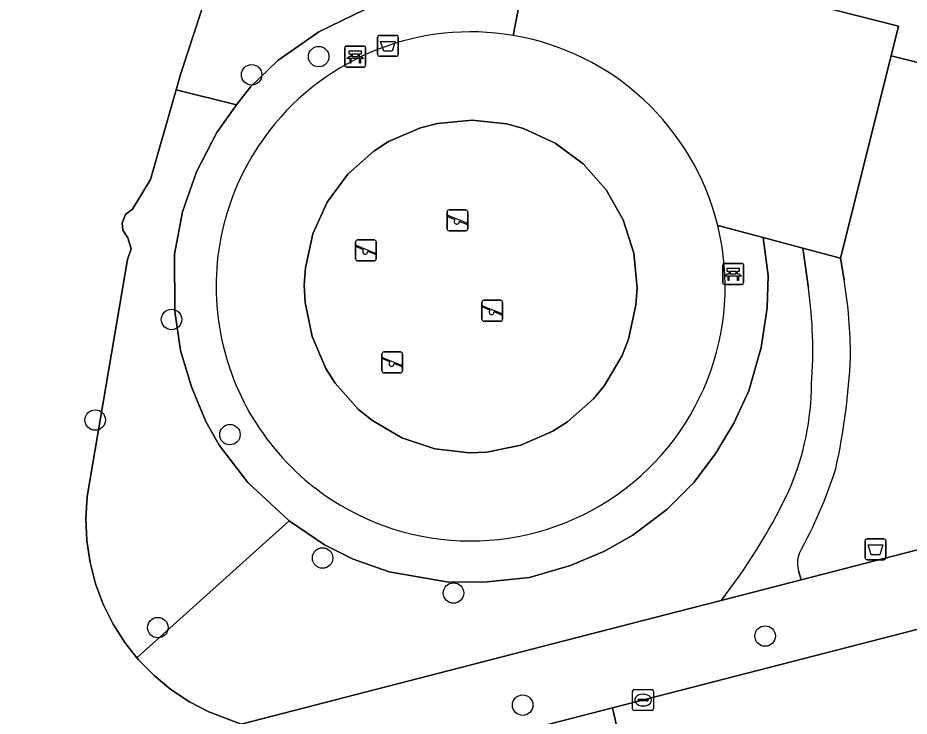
# Model space of a CAD drawing. Extents: x 157793 to 159380, y 380877 to 382313.
# Drawn here: x 158724.5 to 158767.06, y 381322.82 to 381356.15 of the extents above; entities that cross this region are included whole.
import ezdxf

# ---------------------------------------------------------------- set-up
doc = ezdxf.new("R2010")
doc.units = 0
for name, color, linetype in [('IMGEO_Afvalbak', 7, 'Continuous'), ('IMGEO_Bank', 7, 'Continuous'), ('IMGEO_Boom', 7, 'Continuous'), ('IMGEO_Groenvoorziening', 7, 'Continuous'), ('IMGEO_Kolk', 7, 'Continuous'), ('IMGEO_Rijbaan_lokaal_gesloten', 7, 'Continuous'), ('IMGEO_Rijbaan_lokaal_open', 7, 'Continuous'), ('IMGEO_Speelvoorziening', 7, 'Continuous'), ('IMGEO_Terreindeel_zand', 7, 'Continuous'), ('IMGEO_Voetpad_halfverhard', 7, 'Continuous'), ('IMGEO_Voetpad_open', 7, 'Continuous')]:
    doc.layers.add(name, color=color, linetype=linetype)

msp = doc.modelspace()

# ---------------------------------------------------------------- linework, layer by layer
at = {"layer": 'IMGEO_Afvalbak'}
for p, q in [((158741.678, 381354.416), (158741.678, 381355.216)), ((158741.678, 381355.216), (158741.678, 381354.416)), ((158741.778, 381355.316), (158742.568, 381355.316)), ((158742.568, 381355.316), (158741.778, 381355.316)), ((158742.668, 381355.216), (158742.668, 381354.416)), ((158742.668, 381354.416), (158742.668, 381355.216)), ((158742.568, 381354.316), (158741.778, 381354.316)), ((158741.778, 381354.316), (158742.568, 381354.316)), ((158764.955, 381330.382), (158764.955, 381331.182)), ((158764.955, 381331.182), (158764.955, 381330.382)), ((158765.055, 381331.282), (158765.845, 381331.282)), ((158765.845, 381331.282), (158765.055, 381331.282)), ((158765.945, 381331.182), (158765.945, 381330.382)), ((158765.945, 381330.382), (158765.945, 381331.182)), ((158765.845, 381330.282), (158765.055, 381330.282)), ((158765.055, 381330.282), (158765.845, 381330.282))]:
    msp.add_line(p, q, dxfattribs=at)
for points in [[(158741.821, 381355.03), (158742.525, 381355.03), (158742.376, 381354.56), (158741.97, 381354.56), (158741.821, 381355.03)], [(158765.098, 381330.996), (158765.802, 381330.996), (158765.653, 381330.526), (158765.247, 381330.526), (158765.098, 381330.996)]]:
    msp.add_lwpolyline(points, dxfattribs=at)
for centre, start, end in [((158741.778, 381355.216), 90, 180), ((158741.778, 381355.216), 90, 180), ((158742.568, 381355.216), 0, 90), ((158742.568, 381355.216), 360, 90), ((158741.778, 381354.416), 180, 270), ((158741.778, 381354.416), 180, 270), ((158742.568, 381354.416), 270, 0), ((158742.568, 381354.416), 270, 0), ((158765.055, 381331.182), 90, 180), ((158765.055, 381331.182), 90, 180), ((158765.845, 381331.182), 0, 90), ((158765.845, 381331.182), 360, 90), ((158765.055, 381330.382), 180, 270), ((158765.055, 381330.382), 180, 270), ((158765.845, 381330.382), 270, 0), ((158765.845, 381330.382), 270, 0)]:
    msp.add_arc(centre, 0.1, start, end, dxfattribs=at)
at = {"layer": 'IMGEO_Bank'}
for p, q in [((158740.184, 381354.806), (158741.025, 381354.806)), ((158741.025, 381354.806), (158740.184, 381354.806)), ((158740.109, 381353.881), (158740.109, 381354.722)), ((158740.109, 381354.722), (158740.109, 381353.881)), ((158740.418, 381354.312), (158740.418, 381354.418)), ((158740.462, 381354.418), (158740.462, 381354.312)), ((158740.75, 381354.424), (158740.468, 381354.424)), ((158740.756, 381354.312), (158740.756, 381354.418)), ((158740.8, 381354.418), (158740.8, 381354.312)), ((158741.109, 381354.731), (158741.109, 381353.89)), ((158741.109, 381353.89), (158741.109, 381354.731)), ((158740.806, 381354.204), (158740.413, 381354.204)), ((158740.468, 381354.306), (158740.75, 381354.306)), ((158741.034, 381353.806), (158740.193, 381353.806)), ((158740.193, 381353.806), (158741.034, 381353.806)), ((158758.156, 381343.505), (158758.156, 381344.346)), ((158758.156, 381344.346), (158758.156, 381343.505)), ((158758.231, 381344.43), (158759.072, 381344.43)), ((158759.072, 381344.43), (158758.231, 381344.43)), ((158759.156, 381344.355), (158759.156, 381343.514)), ((158759.156, 381343.514), (158759.156, 381344.355)), ((158758.853, 381343.828), (158758.46, 381343.828)), ((158758.465, 381343.936), (158758.465, 381344.042)), ((158758.509, 381344.042), (158758.509, 381343.936)), ((158758.797, 381344.048), (158758.515, 381344.048)), ((158758.515, 381343.93), (158758.797, 381343.93)), ((158758.803, 381343.936), (158758.803, 381344.042)), ((158758.847, 381344.042), (158758.847, 381343.936)), ((158759.081, 381343.43), (158758.24, 381343.43)), ((158758.24, 381343.43), (158759.081, 381343.43))]:
    msp.add_line(p, q, dxfattribs=at)
for points in [[(158740.412, 381354.424), (158740.326, 381354.424), (158740.326, 381354.585), (158740.889, 381354.585), (158740.889, 381354.424), (158740.806, 381354.424)], [(158740.356, 381354.204), (158740.214, 381354.204), (158740.326, 381354.306), (158740.412, 381354.306)], [(158740.406, 381354.197), (158740.406, 381353.99), (158740.363, 381353.99), (158740.363, 381354.197)], [(158740.806, 381354.306), (158740.889, 381354.306), (158741.001, 381354.204), (158740.862, 381354.204)], [(158740.856, 381354.197), (158740.856, 381353.99), (158740.812, 381353.99), (158740.812, 381354.197)], [(158758.459, 381344.048), (158758.373, 381344.048), (158758.373, 381344.209), (158758.936, 381344.209), (158758.936, 381344.048), (158758.853, 381344.048)], [(158758.403, 381343.828), (158758.261, 381343.828), (158758.373, 381343.93), (158758.459, 381343.93)], [(158758.453, 381343.821), (158758.453, 381343.614), (158758.41, 381343.614), (158758.41, 381343.821)], [(158758.853, 381343.93), (158758.936, 381343.93), (158759.048, 381343.828), (158758.909, 381343.828)], [(158758.903, 381343.821), (158758.903, 381343.614), (158758.859, 381343.614), (158758.859, 381343.821)]]:
    msp.add_lwpolyline(points, dxfattribs=at)
for centre, radius, start, end in [((158740.187, 381354.728), 0.0779, 92.4484, 184.2845), ((158740.187, 381354.728), 0.0779, 92.4484, 184.2845), ((158741.031, 381354.728), 0.0779, 2.4484, 94.2845), ((158741.031, 381354.728), 0.0779, 2.4484, 94.2845), ((158740.411, 381354.417), 0.00671, 2.8957, 87.1043), ((158740.468, 381354.417), 0.00671, 92.8957, 177.1043), ((158740.75, 381354.417), 0.00671, 2.8957, 87.1043), ((158740.807, 381354.417), 0.00671, 92.8957, 177.1043), ((158740.356, 381354.197), 0.00671, 2.8957, 87.1043), ((158740.413, 381354.197), 0.00671, 92.8957, 177.1043), ((158740.411, 381354.313), 0.00671, 272.8957, 357.1043), ((158740.468, 381354.313), 0.00671, 182.8957, 267.1043), ((158740.75, 381354.313), 0.00671, 272.8957, 357.1043), ((158740.807, 381354.313), 0.00671, 182.8957, 267.1043), ((158740.805, 381354.197), 0.00671, 2.8957, 87.1043), ((158740.862, 381354.197), 0.00671, 92.8957, 177.1043), ((158740.187, 381353.884), 0.0779, 182.4484, 274.2845), ((158740.187, 381353.884), 0.0779, 182.4484, 274.2845), ((158741.031, 381353.884), 0.0779, 272.4484, 4.2845), ((158741.031, 381353.884), 0.0779, 272.4484, 4.2845), ((158758.234, 381344.352), 0.0779, 92.4484, 184.2845), ((158758.234, 381344.352), 0.0779, 92.4484, 184.2845), ((158759.078, 381344.352), 0.0779, 2.4484, 94.2845), ((158759.078, 381344.352), 0.0779, 2.4484, 94.2845), ((158758.403, 381343.821), 0.00671, 2.8957, 87.1043), ((158758.46, 381343.821), 0.00671, 92.8957, 177.1043), ((158758.458, 381344.041), 0.00671, 2.8957, 87.1043), ((158758.458, 381343.937), 0.00671, 272.8957, 357.1043), ((158758.515, 381344.041), 0.00671, 92.8957, 177.1043), ((158758.515, 381343.937), 0.00671, 182.8957, 267.1043), ((158758.797, 381344.041), 0.00671, 2.8957, 87.1043), ((158758.797, 381343.937), 0.00671, 272.8957, 357.1043), ((158758.854, 381344.041), 0.00671, 92.8957, 177.1043), ((158758.854, 381343.937), 0.00671, 182.8957, 267.1043), ((158758.852, 381343.821), 0.00671, 2.8957, 87.1043), ((158758.909, 381343.821), 0.00671, 92.8957, 177.1043), ((158758.234, 381343.508), 0.0779, 182.4484, 274.2845), ((158758.234, 381343.508), 0.0779, 182.4484, 274.2845), ((158759.078, 381343.508), 0.0779, 272.4484, 4.2845), ((158759.078, 381343.508), 0.0779, 272.4484, 4.2845)]:
    msp.add_arc(centre, radius, start, end, dxfattribs=at)
at = {"layer": 'IMGEO_Boom'}
for centre in [(158738.866, 381354.302), (158735.664, 381353.435), (158731.841, 381341.755), (158728.195, 381336.953), (158734.628, 381336.258), (158739.053, 381330.368), (158745.303, 381328.696), (158731.187, 381327.045), (158760.181, 381326.643), (158748.606, 381323.346)]:
    msp.add_circle(centre, 0.489, dxfattribs=at)
at = {"layer": 'IMGEO_Groenvoorziening'}
for points in [[(158734.937, 381351.999), (158735.609, 381352.86), (158736.922, 381354.113), (158738.867, 381355.486), (158741.042, 381356.533), (158743.054, 381357.17), (158745.188, 381357.437), (158747.076, 381357.457), (158748.53, 381357.276), (158749.103, 381360.186), (158742.714, 381361.786), (158738.155, 381361.709), (158736.789, 381361.486), (158735.558, 381360.853), (158734.583, 381359.869), (158734.124, 381359.066), (158733.897, 381358.418), (158732.272, 381353.453), (158732.061, 381352.717)], [(158732.061, 381352.717), (158730.833, 381348.43), (158729.975, 381347.025), (158729.641, 381346.758), (158729.485, 381346.359), (158729.519, 381346.017), (158729.752, 381345.655), (158729.916, 381345.127), (158729.746, 381344.614), (158727.818, 381333.299), (158727.753, 381332.25), (158727.798, 381331.2), (158727.952, 381330.16), (158728.215, 381329.142), (158728.582, 381328.157), (158729.05, 381327.216), (158729.614, 381326.329), (158730.184, 381325.603), (158737.455, 381332.145), (158735.488, 381333.974), (158734.114, 381335.756), (158733.478, 381336.885), (158732.801, 381338.543), (158732.267, 381340.269), (158732, 381342.153), (158731.979, 381344.878), (158732.369, 381346.891), (158733.026, 381348.801), (158734.008, 381350.683), (158734.937, 381351.999)]]:
    msp.add_lwpolyline(points, close=True, dxfattribs=at)
for points in [[(158732.061, 381352.717), (158732.272, 381353.453), (158733.897, 381358.418)], [(158748.144, 381355.313), (158748.53, 381357.276)], [(158741.042, 381356.533), (158738.867, 381355.486), (158736.922, 381354.113), (158735.609, 381352.86), (158734.937, 381351.999), (158734.008, 381350.683), (158733.026, 381348.801), (158732.369, 381346.891), (158731.979, 381344.878), (158732, 381342.153), (158732.267, 381340.269), (158732.801, 381338.543), (158733.478, 381336.885), (158734.114, 381335.756), (158735.488, 381333.974), (158737.455, 381332.145), (158739.14, 381330.998), (158740.515, 381330.32), (158742.239, 381329.704), (158745.066, 381329.214), (158746.913, 381329.235), (158748.924, 381329.44), (158750.889, 381330.013), (158752.51, 381330.691), (158753.864, 381331.451), (158755.483, 381332.68), (158756.796, 381333.995), (158757.822, 381335.371), (158758.683, 381336.803), (158759.401, 381338.343), (158759.996, 381340.417), (158760.283, 381342.307), (158760.324, 381343.86), (158760.08, 381345.668), (158757.92, 381346.244)], [(158800.076, 381345.818), (158766.195, 381354.34), (158763.772, 381344.684), (158763.956, 381343.639)], [(158735.17, 381322.441), (158733.623, 381323.019), (158732.691, 381323.505), (158731.815, 381324.086), (158731.004, 381324.755), (158730.268, 381325.506), (158730.184, 381325.603), (158729.614, 381326.329), (158729.05, 381327.216), (158728.582, 381328.157), (158728.215, 381329.142), (158727.952, 381330.16), (158727.798, 381331.2), (158727.753, 381332.25), (158727.818, 381333.299), (158729.746, 381344.614), (158729.916, 381345.127), (158729.752, 381345.655), (158729.519, 381346.017), (158729.485, 381346.359), (158729.641, 381346.758), (158729.975, 381347.025), (158730.833, 381348.43), (158732.061, 381352.717)], [(158761.788, 381329.703), (158761.894, 381329.326), (158792.259, 381337.151), (158796.274, 381338.026), (158800.076, 381345.818)], [(158762.247, 381343.241), (158761.989, 381345.159), (158760.08, 381345.668), (158760.324, 381343.86), (158760.283, 381342.307), (158759.996, 381340.417), (158759.401, 381338.343), (158758.683, 381336.803), (158757.822, 381335.371), (158756.796, 381333.995), (158755.483, 381332.68), (158753.864, 381331.451), (158752.51, 381330.691), (158750.889, 381330.013), (158748.924, 381329.44), (158746.913, 381329.235), (158745.066, 381329.214), (158742.239, 381329.704), (158740.515, 381330.32), (158739.14, 381330.998), (158737.455, 381332.145), (158730.184, 381325.603), (158730.268, 381325.506), (158731.004, 381324.755), (158731.815, 381324.086), (158732.691, 381323.505), (158733.623, 381323.019), (158735.17, 381322.441), (158750.095, 381326.287), (158756.589, 381327.96)], [(158756.589, 381327.96), (158758.084, 381328.345), (158758.289, 381328.604)]]:
    msp.add_lwpolyline(points, dxfattribs=at)
for centre, radius, start, end in [((158746.12, 381343.338), 12.145, 80.4081, 142.2451), ((158746.122, 381343.331), 12.151, 142.2245, 232.2307), ((158746.123, 381343.331), 12.151, 232.2284, 13.8695), ((158740.681, 381339.857), 23.581, 0.2546, 9.2288), ((158741.37, 381340.264), 21.088, 355.706, 8.1156), ((158732.132, 381341.506), 32.166, 347.6854, 357.2482), ((158749.204, 381338.801), 13.195, 337.465, 359.4963), ((158741.76, 381341.624), 22.888, 331.1252, 342.2505), ((158736.057, 381345.532), 27.943, 322.7135, 335.0481), ((158763.152, 381330.115), 1.425, 161.3387, 196.8132)]:
    msp.add_arc(centre, radius, start, end, dxfattribs=at)
at = {"layer": 'IMGEO_Kolk'}
for p, q in [((158753.854, 381323.161), (158753.854, 381324.013)), ((158753.929, 381324.087), (158754.781, 381324.087)), ((158754.342, 381323.867), (158754.367, 381323.867)), ((158754.855, 381324.013), (158754.855, 381323.161)), ((158754.113, 381323.581), (158754.113, 381323.593)), ((158754.551, 381323.544), (158754.153, 381323.544)), ((158754.156, 381323.63), (158754.554, 381323.63)), ((158754.365, 381323.307), (158754.34, 381323.307)), ((158754.597, 381323.593), (158754.597, 381323.581)), ((158754.781, 381323.087), (158753.929, 381323.087))]:
    msp.add_line(p, q, dxfattribs=at)
for points in [[(158753.854, 381323.161), (158753.854, 381324.013)], [(158753.929, 381324.087), (158754.781, 381324.087)], [(158754.855, 381324.013), (158754.855, 381323.161)], [(158754.781, 381323.087), (158753.929, 381323.087)]]:
    msp.add_lwpolyline(points, dxfattribs=at)
for centre, radius, start, end in [((158753.931, 381324.011), 0.0765, 91.552, 178.448), ((158753.931, 381324.011), 0.0765, 91.552, 178.448), ((158754.779, 381324.011), 0.0765, 1.552, 88.448), ((158754.779, 381324.011), 0.0765, 1.552, 88.448), ((158754.153, 381323.59), 0.0403, 85.8775, 175.7526), ((158754.15, 381323.58), 0.0366, 178.938, 274.7102), ((158754.554, 381323.587), 0.043, 264.8664, 352.4533), ((158754.558, 381323.592), 0.0386, 1.7309, 96.639), ((158753.931, 381323.163), 0.0765, 181.552, 268.448), ((158753.931, 381323.163), 0.0765, 181.552, 268.448), ((158754.779, 381323.163), 0.0765, 271.552, 358.448), ((158754.779, 381323.163), 0.0765, 271.552, 358.448)]:
    msp.add_arc(centre, radius, start, end, dxfattribs=at)
for centre, major_axis, ratio, start_param, end_param in [((158754.341, 381323.587), (-0.387, 0.002), 0.722429, 4.712389, 7.853982), ((158754.366, 381323.587), (-0.39, 0.002), 0.717154, 1.570796, 4.712389)]:
    msp.add_ellipse(centre, major_axis=major_axis, ratio=ratio, start_param=start_param, end_param=end_param, dxfattribs=at)
at = {"layer": 'IMGEO_Rijbaan_lokaal_gesloten'}
msp.add_lwpolyline([(158817.09, 381332.648), (158815.884, 381338.501), (158793.073, 381333.563), (158752.888, 381323.219), (158754.216, 381317.359), (158754.389, 381317.404), (158775.099, 381322.78), (158784.979, 381325.299), (158785.167, 381325.349), (158795.444, 381327.966), (158816.546, 381332.485)], close=True, dxfattribs=at)
at = {"layer": 'IMGEO_Rijbaan_lokaal_open'}
msp.add_lwpolyline([(158752.888, 381323.219), (158738.035, 381319.375), (158739.525, 381313.545), (158739.799, 381313.602), (158754.002, 381317.303), (158754.216, 381317.359)], close=True, dxfattribs=at)
at = {"layer": 'IMGEO_Speelvoorziening'}
for p, q in [((158744.994, 381346.088), (158744.994, 381346.888)), ((158744.994, 381346.888), (158744.994, 381346.088)), ((158745.063, 381346.713), (158745.939, 381346.36)), ((158745.094, 381346.988), (158745.884, 381346.988)), ((158745.884, 381346.988), (158745.094, 381346.988)), ((158745.984, 381346.888), (158745.984, 381346.088)), ((158745.984, 381346.088), (158745.984, 381346.888)), ((158745.377, 381346.516), (158745.038, 381346.653)), ((158745.915, 381346.3), (158745.575, 381346.437)), ((158745.884, 381345.988), (158745.094, 381345.988)), ((158745.094, 381345.988), (158745.884, 381345.988)), ((158740.624, 381344.653), (158740.624, 381345.453)), ((158740.624, 381345.453), (158740.624, 381344.653)), ((158740.724, 381345.553), (158741.514, 381345.553)), ((158741.514, 381345.553), (158740.724, 381345.553)), ((158741.614, 381345.453), (158741.614, 381344.653)), ((158741.614, 381344.653), (158741.614, 381345.453)), ((158741.007, 381345.081), (158740.668, 381345.218)), ((158740.693, 381345.278), (158741.569, 381344.925)), ((158741.545, 381344.865), (158741.205, 381345.002)), ((158741.514, 381344.553), (158740.724, 381344.553)), ((158740.724, 381344.553), (158741.514, 381344.553)), ((158746.658, 381341.769), (158746.658, 381342.569)), ((158746.658, 381342.569), (158746.658, 381341.769)), ((158746.758, 381342.669), (158747.548, 381342.669)), ((158747.548, 381342.669), (158746.758, 381342.669)), ((158747.648, 381342.569), (158747.648, 381341.769)), ((158747.648, 381341.769), (158747.648, 381342.569)), ((158747.041, 381342.197), (158746.702, 381342.334)), ((158746.727, 381342.394), (158747.603, 381342.041)), ((158747.579, 381341.981), (158747.239, 381342.118)), ((158747.548, 381341.669), (158746.758, 381341.669)), ((158746.758, 381341.669), (158747.548, 381341.669)), ((158741.882, 381339.304), (158741.882, 381340.104)), ((158741.882, 381340.104), (158741.882, 381339.304)), ((158742.265, 381339.732), (158741.926, 381339.869)), ((158741.951, 381339.929), (158742.827, 381339.576)), ((158741.982, 381340.204), (158742.772, 381340.204)), ((158742.772, 381340.204), (158741.982, 381340.204)), ((158742.872, 381340.104), (158742.872, 381339.304)), ((158742.872, 381339.304), (158742.872, 381340.104)), ((158742.803, 381339.516), (158742.463, 381339.653)), ((158742.772, 381339.204), (158741.982, 381339.204)), ((158741.982, 381339.204), (158742.772, 381339.204))]:
    msp.add_line(p, q, dxfattribs=at)
for centre, radius, start, end in [((158745.094, 381346.888), 0.1, 90, 180), ((158745.094, 381346.888), 0.1, 90, 180), ((158745.051, 381346.683), 0.0327, 68.078, 248.078), ((158745.884, 381346.888), 0.1, 0, 90), ((158745.884, 381346.888), 0.1, 360, 90), ((158745.456, 381346.426), 0.12, 130.9928, 5.1632), ((158745.927, 381346.33), 0.0327, 248.078, 68.078), ((158745.094, 381346.088), 0.1, 180, 270), ((158745.094, 381346.088), 0.1, 180, 270), ((158745.884, 381346.088), 0.1, 270, 0), ((158745.884, 381346.088), 0.1, 270, 0), ((158740.724, 381345.453), 0.1, 90, 180), ((158740.724, 381345.453), 0.1, 90, 180), ((158741.514, 381345.453), 0.1, 0, 90), ((158741.514, 381345.453), 0.1, 360, 90), ((158740.681, 381345.248), 0.0327, 68.078, 248.078), ((158741.086, 381344.991), 0.12, 130.9928, 5.1632), ((158740.724, 381344.653), 0.1, 180, 270), ((158740.724, 381344.653), 0.1, 180, 270), ((158741.514, 381344.653), 0.1, 270, 0), ((158741.514, 381344.653), 0.1, 270, 0), ((158741.557, 381344.895), 0.0327, 248.078, 68.078), ((158746.758, 381342.569), 0.1, 90, 180), ((158746.758, 381342.569), 0.1, 90, 180), ((158747.548, 381342.569), 0.1, 0, 90), ((158747.548, 381342.569), 0.1, 360, 90), ((158746.715, 381342.364), 0.0327, 68.078, 248.078), ((158747.12, 381342.107), 0.12, 130.9928, 5.1632), ((158747.591, 381342.011), 0.0327, 248.078, 68.078), ((158746.758, 381341.769), 0.1, 180, 270), ((158746.758, 381341.769), 0.1, 180, 270), ((158747.548, 381341.769), 0.1, 270, 0), ((158747.548, 381341.769), 0.1, 270, 0), ((158741.982, 381340.104), 0.1, 90, 180), ((158741.982, 381340.104), 0.1, 90, 180), ((158741.939, 381339.899), 0.0327, 68.078, 248.078), ((158742.772, 381340.104), 0.1, 0, 90), ((158742.772, 381340.104), 0.1, 360, 90), ((158742.344, 381339.642), 0.12, 130.9928, 5.1632), ((158742.815, 381339.546), 0.0327, 248.078, 68.078), ((158741.982, 381339.304), 0.1, 180, 270), ((158741.982, 381339.304), 0.1, 180, 270), ((158742.772, 381339.304), 0.1, 270, 0), ((158742.772, 381339.304), 0.1, 270, 0)]:
    msp.add_arc(centre, radius, start, end, dxfattribs=at)
at = {"layer": 'IMGEO_Terreindeel_zand'}
msp.add_lwpolyline([(158746.058, 381335.388), (158746.888, 381335.425), (158748.516, 381335.757), (158750.038, 381336.42), (158750.739, 381336.867), (158751.982, 381337.968), (158752.511, 381338.61), (158753.353, 381340.041), (158753.657, 381340.815), (158754.016, 381342.436), (158754.066, 381343.266), (158753.906, 381344.919), (158753.406, 381346.503), (158752.587, 381347.948), (158751.486, 381349.191), (158750.151, 381350.178), (158748.639, 381350.866), (158747.838, 381351.088), (158746.188, 381351.275), (158744.535, 381351.115), (158743.73, 381350.906), (158742.207, 381350.243), (158741.506, 381349.796), (158740.263, 381348.695), (158739.276, 381347.359), (158738.588, 381345.848), (158738.23, 381344.226), (158738.179, 381343.396), (158738.216, 381342.566), (158738.548, 381340.939), (158739.211, 381339.416), (158739.658, 381338.715), (158740.759, 381337.472), (158741.401, 381336.943), (158742.833, 381336.101), (158744.408, 381335.575)], close=True, dxfattribs=at)
at = {"layer": 'IMGEO_Voetpad_halfverhard'}
for points in [[(158804.057, 381348.081), (158775.676, 381355.167), (158767.568, 381357.204), (158764.49, 381357.957), (158758.211, 381380.991), (158758.195, 381381.073), (158757.693, 381383.574), (158756.585, 381386.799), (158756.061, 381388.847), (158755.333, 381391.691), (158754.22, 381391.48), (158753.938, 381391.427), (158755.813, 381384.493), (158758.803, 381373.475), (158763.353, 381356.565), (158766.549, 381355.753), (158766.195, 381354.34), (158800.076, 381345.818)], [(158763.772, 381344.684), (158761.989, 381345.159), (158762.247, 381343.241)], [(158763.956, 381343.639), (158763.772, 381344.684)], [(158758.289, 381328.604), (158758.084, 381328.345), (158761.894, 381329.326), (158761.788, 381329.703)]]:
    msp.add_lwpolyline(points, dxfattribs=at)
for centre, radius, start, end in [((158740.681, 381339.857), 23.581, 0.2546, 9.2288), ((158741.37, 381340.264), 21.088, 355.706, 8.1156), ((158732.132, 381341.506), 32.166, 347.6854, 357.2482), ((158749.204, 381338.801), 13.195, 337.465, 359.4963), ((158741.76, 381341.624), 22.888, 331.1252, 342.2505), ((158736.057, 381345.532), 27.943, 322.7135, 335.0481), ((158763.152, 381330.115), 1.425, 161.3387, 196.8132)]:
    msp.add_arc(centre, radius, start, end, dxfattribs=at)
at = {"layer": 'IMGEO_Voetpad_open'}
for points in [[(158766.195, 381354.34), (158766.549, 381355.753), (158763.353, 381356.565), (158749.103, 381360.186), (158748.53, 381357.276), (158748.144, 381355.313)], [(158757.92, 381346.244), (158760.08, 381345.668), (158761.989, 381345.159), (158763.772, 381344.684), (158766.195, 381354.34)], [(158811.855, 381341.421), (158810.581, 381341.143), (158796.274, 381338.026), (158792.259, 381337.151), (158761.894, 381329.326), (158758.084, 381328.345), (158756.589, 381327.96), (158750.095, 381326.287), (158735.17, 381322.441), (158712.822, 381316.682), (158697.998, 381312.863), (158674.384, 381306.778), (158652.985, 381301.264), (158649.002, 381300.238), (158646.759, 381299.66), (158624.868, 381294.019), (158622.254, 381293.346), (158623.975, 381291.254)], [(158738.035, 381319.375), (158752.888, 381323.219), (158793.073, 381333.563), (158815.884, 381338.501), (158816.477, 381338.626)]]:
    msp.add_lwpolyline(points, dxfattribs=at)
msp.add_lwpolyline([(158746.058, 381335.388), (158744.408, 381335.575), (158742.833, 381336.101), (158741.401, 381336.943), (158740.759, 381337.472), (158739.658, 381338.715), (158739.211, 381339.416), (158738.548, 381340.939), (158738.216, 381342.566), (158738.179, 381343.396), (158738.23, 381344.226), (158738.588, 381345.848), (158739.276, 381347.359), (158740.263, 381348.695), (158741.506, 381349.796), (158742.207, 381350.243), (158743.73, 381350.906), (158744.535, 381351.115), (158746.188, 381351.275), (158747.838, 381351.088), (158748.639, 381350.866), (158750.151, 381350.178), (158751.486, 381349.191), (158752.587, 381347.948), (158753.406, 381346.503), (158753.906, 381344.919), (158754.066, 381343.266), (158754.016, 381342.436), (158753.657, 381340.815), (158753.353, 381340.041), (158752.511, 381338.61), (158751.982, 381337.968), (158750.739, 381336.867), (158750.038, 381336.42), (158748.516, 381335.757), (158746.888, 381335.425)], close=True, dxfattribs=at)
for centre, radius, start, end in [((158746.12, 381343.338), 12.145, 80.4081, 142.2451), ((158746.122, 381343.33), 12.153, 13.8757, 80.4214), ((158746.122, 381343.33), 12.153, 13.8757, 80.4214), ((158746.122, 381343.331), 12.151, 142.2245, 232.2307), ((158746.123, 381343.331), 12.151, 232.2284, 13.8695)]:
    msp.add_arc(centre, radius, start, end, dxfattribs=at)

doc.saveas('drawing.dxf')
